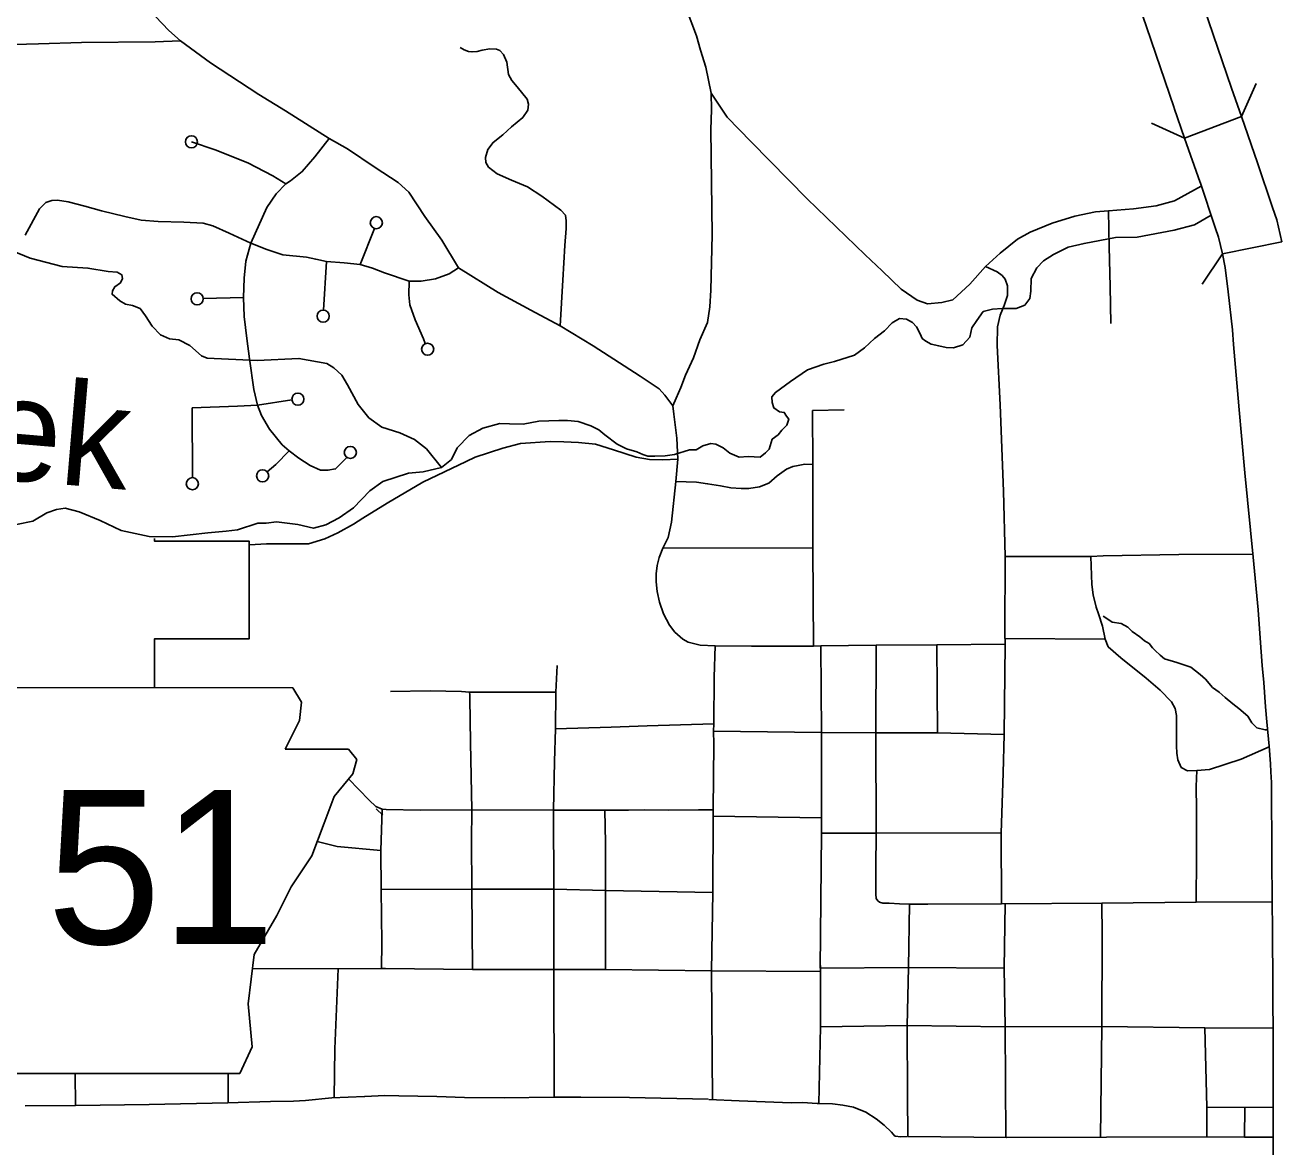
# Model space of a CAD drawing. Extents: x 813775 to 1157140, y 1757555 to 1979907.
# Drawn here: x 992071 to 1002429, y 1844842 to 1854086 of the extents above; entities that cross this region are included whole.
import ezdxf

# ---------------------------------------------------------------- set-up
doc = ezdxf.new("R2010")
doc.units = 0
for name, color, linetype in [('Level 10', 7, 'Continuous'), ('Level 15', 7, 'Continuous'), ('Level 21', 7, 'Continuous'), ('Level 33', 7, 'Continuous'), ('Level 34', 7, 'Continuous'), ('Level 35', 7, 'Continuous'), ('Level 37', 7, 'Continuous'), ('Level 7', 7, 'Continuous')]:
    doc.layers.add(name, color=color, linetype=linetype)

msp = doc.modelspace()

# ---------------------------------------------------------------- linework, layer by layer
at = {"layer": 'Level 10'}
for points in [[(992485, 1845184), (992071, 1845179)], [(993741, 1845206), (993092, 1845192), (992485, 1845184)], [(994867, 1845258), (994598, 1845245), (994381, 1845224), (994282, 1845219), (994094, 1845217), (993738, 1845206)], [(997700, 1845234), (997052, 1845249), (996650, 1845251), (996429, 1845252), (996019, 1845245), (995691, 1845249), (995463, 1845258), (995150, 1845262), (995035, 1845264), (994870, 1845258)], [(999342, 1844927), (999282, 1844926), (999246, 1844929), (999241, 1844930), (999240, 1844930), (999210, 1844962), (999152, 1845020), (999086, 1845073), (999001, 1845127), (998899, 1845169), (998809, 1845187), (998725, 1845196), (998610, 1845200), (998598, 1845200), (998479, 1845208), (998384, 1845204), (997956, 1845222), (997705, 1845233)], [(1000158, 1844920), (999349, 1844927)], [(1001810, 1844925), (1000156, 1844920)], [(1002122, 1844923), (1001813, 1844925)], [(1002358, 1844923), (1002120, 1844923)], [(1002355, 1844423), (1002358, 1844923)]]:
    msp.add_lwpolyline(points, dxfattribs=at)
at = {"layer": 'Level 15'}
for points in [[(1000184, 1857339), (1000497, 1856425), (1000688, 1855893), (1000958, 1855102), (1001112, 1854655), (1001312, 1854071)], [(1002014, 1853566), (1001785, 1854233)], [(1001312, 1854071), (1001542, 1853404)], [(1002095, 1853332), (1002014, 1853567)], [(1001627, 1853155), (1001542, 1853403)], [(1001627, 1853155), (1002095, 1853332)], [(1002227, 1852952), (1002095, 1853332)], [(1001754, 1852789), (1001627, 1853155)], [(1002429, 1852300), (1002388, 1852482), (1002351, 1852584), (1002227, 1852950)], [(1001939, 1852201), (1001907, 1852340), (1001879, 1852419), (1001754, 1852791)], [(1001939, 1852201), (1002429, 1852300)], [(1002031, 1851454), (1002021, 1851574), (1001987, 1851888), (1001961, 1852088), (1001939, 1852201)], [(1002074, 1850948), (1002031, 1851454)], [(1002191, 1849702), (1002123, 1850398), (1002074, 1850947)], [(1002358, 1845175), (1002358, 1845683), (1002350, 1846635), (1002348, 1846860), (1002347, 1847224), (1002344, 1847845), (1002339, 1847934), (1002336, 1847999), (1002323, 1848143), (1002304, 1848345), (1002295, 1848468), (1002279, 1848670), (1002266, 1848808), (1002250, 1849034), (1002233, 1849269), (1002191, 1849702)], [(1002358, 1844923), (1002358, 1845175)]]:
    msp.add_lwpolyline(points, dxfattribs=at)
at = {"layer": 'Level 21'}
for p, q in [((994348, 1848508), (994278, 1848625)), ((994331, 1848356), (994348, 1848508)), ((994213, 1848119), (994331, 1848356)), ((994737, 1848119), (994213, 1848119)), ((994805, 1848035), (994737, 1848119)), ((994771, 1847916), (994805, 1848035)), ((994619, 1847730), (994771, 1847916)), ((994534, 1847510), (994619, 1847730)), ((994433, 1847240), (994534, 1847510)), ((994264, 1846986), (994433, 1847240)), ((994145, 1846749), (994264, 1846986)), ((993959, 1846428), (994145, 1846749)), ((993908, 1846022), (993959, 1846428)), ((993942, 1845666), (993908, 1846022)), ((993841, 1845446), (993942, 1845666)), ((991709, 1845446), (993841, 1845446))]:
    msp.add_line(p, q, dxfattribs=at)
msp.add_lwpolyline([(991235, 1848627), (994278, 1848625)], dxfattribs=at)
at = {"layer": 'Level 33'}
for points in [[(996569, 1856448), (996703, 1856342), (996850, 1856191), (996988, 1855985), (997092, 1855834), (997200, 1855628), (997256, 1855469), (997295, 1855331), (997341, 1855113), (997400, 1854735), (997420, 1854587), (997462, 1854378), (997518, 1854224), (997603, 1853998), (997636, 1853880), (997681, 1853739), (997724, 1853525)], [(993350, 1853958), (993254, 1854043), (993144, 1854157), (993052, 1854296), (992920, 1854568), (992806, 1854801), (992663, 1855070), (992560, 1855249)], [(991671, 1853947), (991759, 1853940), (991888, 1853924), (992182, 1853933), (992536, 1853944), (993142, 1853949), (993350, 1853958)], [(995642, 1852085), (995506, 1852314), (995365, 1852510), (995234, 1852710), (995146, 1852789), (994956, 1852913), (994727, 1853067), (994576, 1853151), (994216, 1853380), (993997, 1853514), (993598, 1853776), (993350, 1853958)], [(997724, 1853525), (997727, 1853387), (997721, 1853227), (997734, 1852359), (997721, 1851903)], [(997724, 1853525), (997858, 1853327), (998054, 1853124), (998516, 1852655), (998993, 1852192), (999134, 1852062), (999292, 1851911), (999422, 1851820), (999508, 1851790), (999625, 1851800), (999717, 1851823), (999858, 1851951), (999985, 1852098), (1000107, 1852206), (1000251, 1852321), (1000355, 1852380), (1000535, 1852455), (1000722, 1852511), (1000892, 1852547), (1001001, 1852555), (1001206, 1852573), (1001393, 1852596), (1001543, 1852639), (1001764, 1852760)], [(994576, 1853151), (994458, 1853000), (994354, 1852879), (994259, 1852803), (994219, 1852777), (994140, 1852697), (994062, 1852584), (993931, 1852289)], [(994219, 1852777), (994111, 1852845), (993907, 1852950), (993638, 1853058), (993441, 1853125)], [(993931, 1852289), (993752, 1852372), (993619, 1852433), (993537, 1852453), (993379, 1852462), (993167, 1852467), (993026, 1852480), (992893, 1852508), (992701, 1852555), (992563, 1852594), (992425, 1852630), (992337, 1852643), (992290, 1852641), (992242, 1852625), (992188, 1852571), (992070, 1852354)], [(1001001, 1852555), (1001004, 1852259), (1001013, 1851932), (1001020, 1851626)], [(994832, 1852114), (994949, 1852411)], [(993931, 1852289), (993890, 1852142), (993876, 1852000), (993870, 1851841), (993876, 1851686), (993897, 1851503), (993919, 1851335), (993956, 1851084), (993985, 1850955)], [(993931, 1852289), (994063, 1852236), (994194, 1852193), (994389, 1852173), (994466, 1852157), (994554, 1852139), (994701, 1852128), (994832, 1852114), (994934, 1852082), (995033, 1852046), (995236, 1851976), (995334, 1851976), (995453, 1851996), (995566, 1852037), (995642, 1852085)], [(994554, 1852139), (994529, 1851736)], [(995969, 1851883), (995642, 1852085)], [(999985, 1852098), (1000083, 1852054), (1000122, 1852024), (1000148, 1851992), (1000168, 1851939), (1000168, 1851857), (1000139, 1851776), (1000106, 1851697), (1000086, 1851599), (1000083, 1851445), (1000106, 1850957), (1000135, 1850246), (1000148, 1849707)], [(995236, 1851976), (995234, 1851863), (995241, 1851782), (995286, 1851658), (995354, 1851501), (995369, 1851462)], [(997721, 1851903), (997714, 1851764), (997694, 1851636), (997632, 1851492), (997580, 1851345), (997514, 1851201), (997475, 1851099), (997436, 1851011), (997410, 1850948)], [(993870, 1851841), (993538, 1851832)], [(997410, 1850948), (997344, 1851037), (997295, 1851089), (997141, 1851194), (996752, 1851443), (996480, 1851607), (996238, 1851738), (995969, 1851883)], [(993985, 1850955), (994270, 1850997)], [(993985, 1850955), (993820, 1850945), (993447, 1850931)], [(993447, 1850931), (993449, 1850357)], [(993985, 1850955), (994019, 1850870), (994086, 1850757), (994188, 1850628), (994247, 1850578), (994326, 1850517), (994419, 1850458), (994505, 1850418), (994566, 1850418), (994629, 1850429), (994723, 1850523)], [(997327, 1849775), (997370, 1849863), (997397, 1849991), (997433, 1850325), (997449, 1850509), (997442, 1850681), (997416, 1850880), (997410, 1850948)], [(998564, 1850466), (998561, 1850909), (998821, 1850915)], [(997449, 1850509), (997327, 1850504), (997218, 1850506), (997107, 1850526), (996920, 1850585), (996771, 1850633), (996631, 1850648), (996511, 1850653), (996398, 1850655), (996154, 1850639), (996007, 1850599), (995779, 1850525), (995705, 1850491)], [(994247, 1850578), (994136, 1850465), (994066, 1850405)], [(995705, 1850491), (995348, 1850321), (995054, 1850147), (994855, 1850023), (994776, 1849975), (994649, 1849903), (994541, 1849853), (994407, 1849812), (994061, 1849812), (993921, 1849803)], [(997433, 1850325), (997605, 1850319), (997695, 1850307), (997801, 1850289), (997887, 1850274), (997973, 1850267), (998036, 1850267), (998124, 1850280), (998199, 1850312), (998269, 1850371), (998346, 1850427), (998398, 1850450), (998441, 1850457), (998497, 1850468), (998564, 1850466)], [(998568, 1848969), (998564, 1849778), (998564, 1850466)], [(997327, 1849775), (997297, 1849699), (997280, 1849632), (997272, 1849564), (997271, 1849499), (997279, 1849419), (997299, 1849331), (997333, 1849236), (997382, 1849142), (997426, 1849083), (997490, 1849025), (997534, 1849000), (997633, 1848977), (997757, 1848972)], [(998564, 1849778), (997327, 1849775)], [(1000148, 1849707), (1000855, 1849707), (1000956, 1849713), (1001579, 1849723), (1002188, 1849726)], [(1000148, 1849707), (1000144, 1849075), (1000148, 1848984), (1000141, 1848239), (1000131, 1847923), (1000115, 1847429), (1000117, 1846844)], [(1000855, 1849707), (1000863, 1849477), (1000872, 1849391), (1000897, 1849289), (1000917, 1849235), (1000951, 1849133), (1000973, 1849027), (1000998, 1848963), (1001102, 1848871), (1001310, 1848705), (1001426, 1848606), (1001520, 1848509), (1001548, 1848454), (1001561, 1848398)], [(1000146, 1849031), (1000973, 1849027)], [(997744, 1848268), (997746, 1848328), (997750, 1848713), (997757, 1848972)], [(998629, 1848970), (998568, 1848969), (998057, 1848969), (997757, 1848972)], [(999585, 1848980), (999084, 1848977), (998629, 1848970)], [(998633, 1848256), (998629, 1848970)], [(999081, 1848254), (999084, 1848977)], [(999585, 1848980), (1000148, 1848984)], [(999591, 1848254), (999585, 1848980)], [(996426, 1847618), (996434, 1848017), (996442, 1848288), (996445, 1848590), (996455, 1848809)], [(995758, 1846304), (995753, 1846965), (995749, 1847361), (995751, 1847619), (995740, 1848174), (995735, 1848540), (995735, 1848568), (995733, 1848588), (995667, 1848594), (995410, 1848599), (995082, 1848596)], [(995733, 1848588), (996445, 1848590)], [(1001561, 1848398), (1001561, 1848148), (1001563, 1848087)], [(996442, 1848288), (996902, 1848302), (997198, 1848313), (997746, 1848328)], [(997741, 1847567), (997740, 1847619), (997747, 1848164), (997744, 1848268)], [(998633, 1848256), (997744, 1848268)], [(999081, 1848254), (998633, 1848256)], [(998633, 1848256), (998633, 1847553)], [(999086, 1847426), (999081, 1848254)], [(1000141, 1848239), (999591, 1848254), (999081, 1848254)], [(1001563, 1848087), (1001570, 1848032), (1001599, 1847969), (1001651, 1847942), (1001728, 1847945), (1001832, 1847953), (1002094, 1848037), (1002324, 1848139)], [(995751, 1847619), (995330, 1847617), (995046, 1847621), (995012, 1847624), (994962, 1847648), (994906, 1847698), (994737, 1847874)], [(1001723, 1846859), (1001726, 1847233), (1001726, 1847622), (1001723, 1847812), (1001728, 1847945)], [(995018, 1847575), (994965, 1847629)], [(995012, 1847624), (995003, 1847283), (995005, 1846962), (995010, 1846523), (995007, 1846311), (995041, 1846312)], [(995751, 1847619), (996426, 1847618)], [(997740, 1847619), (997620, 1847619), (997377, 1847617), (997178, 1847619), (997043, 1847618), (996848, 1847617), (996426, 1847618)], [(996429, 1846303), (996427, 1846965), (996426, 1847618)], [(996854, 1846955), (996855, 1847347), (996848, 1847617)], [(997739, 1846939), (997741, 1847567)], [(998633, 1847553), (997741, 1847567)], [(998633, 1847553), (998633, 1847428), (998998, 1847428), (999086, 1847426)], [(994478, 1847359), (994643, 1847317), (995003, 1847283)], [(998633, 1847428), (998624, 1846315)], [(999360, 1846843), (999276, 1846845), (999192, 1846849), (999140, 1846850), (999111, 1846859), (999099, 1846870), (999086, 1846888), (999082, 1846924), (999081, 1846978), (999082, 1847138), (999086, 1847426)], [(1000115, 1847429), (999086, 1847426)], [(995005, 1846962), (995753, 1846965), (996427, 1846965), (996854, 1846955), (997739, 1846939)], [(996853, 1846304), (996854, 1846955)], [(997727, 1846293), (997739, 1846939)], [(999360, 1846843), (999350, 1846320), (999341, 1845841), (999343, 1845265), (999345, 1844927)], [(1000117, 1846844), (999512, 1846843), (999360, 1846843)], [(1000117, 1846844), (1000945, 1846851)], [(1000148, 1845830), (1000140, 1846314), (1000147, 1846844)], [(1002348, 1846861), (1001723, 1846859), (1000945, 1846851)], [(1000945, 1845833), (1000947, 1846590), (1000945, 1846851)], [(993945, 1846312), (994650, 1846310), (995041, 1846312), (995758, 1846304), (996429, 1846303)], [(994619, 1845246), (994623, 1845649), (994650, 1846310)], [(996429, 1846303), (996853, 1846304), (997727, 1846293)], [(996431, 1845252), (996429, 1846303)], [(999350, 1846320), (998624, 1846315)], [(998625, 1846338), (998625, 1846288)], [(1000140, 1846314), (999350, 1846320)], [(997727, 1846293), (998625, 1846288)], [(997727, 1846293), (997735, 1845232)], [(998625, 1846288), (998625, 1845830), (998613, 1845199)], [(998625, 1845830), (999341, 1845841)], [(999341, 1845841), (1000148, 1845830), (1000945, 1845833)], [(1000148, 1845830), (1000154, 1844920)], [(1000945, 1845833), (1000933, 1844923)], [(1000945, 1845833), (1001795, 1845822), (1002357, 1845820)], [(1001811, 1845168), (1001795, 1845822)], [(992485, 1845184), (992482, 1845446)], [(993745, 1845206), (993744, 1845446)], [(1001811, 1844925), (1001811, 1845168)], [(1001811, 1845168), (1002122, 1845166)], [(1002122, 1845166), (1002121, 1844923)], [(1002122, 1845166), (1002358, 1845170)]]:
    msp.add_lwpolyline(points, dxfattribs=at)
for centre in [(993441, 1853125), (994965, 1852458), (993488, 1851831), (994527, 1851687), (995388, 1851415), (994319, 1851004), (994751, 1850565), (993449, 1850307), (994028, 1850372)]:
    msp.add_circle(centre, 50, dxfattribs=at)
at = {"layer": 'Level 34'}
msp.add_lwpolyline([(996480, 1851607), (996503, 1851985), (996519, 1852270), (996530, 1852409), (996530, 1852473), (996523, 1852520), (996485, 1852562), (996329, 1852676), (996212, 1852753), (996080, 1852808), (995962, 1852862), (995891, 1852917), (995867, 1852955), (995864, 1852995), (995884, 1853062), (995927, 1853120), (996007, 1853183), (996080, 1853247), (996174, 1853325), (996214, 1853385), (996218, 1853434), (996207, 1853477), (996127, 1853578), (996082, 1853631), (996054, 1853680), (996040, 1853780), (996013, 1853843), (995982, 1853876), (995956, 1853887), (995902, 1853892), (995838, 1853881), (995795, 1853870), (995755, 1853865), (995726, 1853870), (995689, 1853883), (995657, 1853901)], dxfattribs=at)
at = {"layer": 'Level 35'}
for points in [[(1001845, 1852519), (1001708, 1852441), (1001541, 1852396)], [(995502, 1850440), (995379, 1850594), (995280, 1850672), (995158, 1850725), (995010, 1850773), (994903, 1850850), (994816, 1850959), (994728, 1851121), (994680, 1851201), (994616, 1851262), (994558, 1851299), (994327, 1851339), (993984, 1851323), (993570, 1851341), (993523, 1851361), (993427, 1851446), (993337, 1851494), (993260, 1851502), (993186, 1851534), (993119, 1851606), (993064, 1851691), (993018, 1851750), (992955, 1851776), (992899, 1851787), (992851, 1851813), (992787, 1851869), (992790, 1851896), (992811, 1851930), (992856, 1851962), (992872, 1851997), (992867, 1852029), (992830, 1852050), (992755, 1852055), (992588, 1852084), (992376, 1852098), (992113, 1852167), (991648, 1852356)], [(1001541, 1852396), (1001236, 1852340), (1001058, 1852335), (1000798, 1852287), (1000668, 1852255), (1000546, 1852197), (1000463, 1852144), (1000410, 1852085), (1000362, 1851998)], [(1000362, 1851998), (1000360, 1851893), (1000350, 1851834), (1000310, 1851778), (1000238, 1851752), (1000124, 1851752), (1000044, 1851746), (999967, 1851725), (999914, 1851653), (999874, 1851592), (999858, 1851515), (999800, 1851451), (999723, 1851427), (999662, 1851430), (999601, 1851443), (999537, 1851457), (999494, 1851483), (999463, 1851504), (999447, 1851542), (999417, 1851600), (999383, 1851635), (999335, 1851664), (999277, 1851669), (999218, 1851632), (999154, 1851568), (999072, 1851504)], [(999072, 1851504), (998988, 1851426), (998906, 1851365), (998741, 1851314), (998653, 1851293), (998518, 1851245), (998380, 1851149), (998255, 1851059), (998226, 1851024), (998228, 1850977), (998242, 1850931), (998287, 1850899)], [(998287, 1850899), (998327, 1850894), (998345, 1850865), (998364, 1850838), (998348, 1850790), (998308, 1850748), (998276, 1850711), (998228, 1850674), (998202, 1850591), (998173, 1850562), (998130, 1850525), (998029, 1850530), (997955, 1850527), (997880, 1850559), (997825, 1850604), (997764, 1850634), (997721, 1850639), (997655, 1850618), (997602, 1850586), (997546, 1850586), (997424, 1850549), (997345, 1850538), (997261, 1850535), (997202, 1850535), (997162, 1850547), (997112, 1850569)], [(997112, 1850569), (997026, 1850594), (996949, 1850634), (996848, 1850711), (996798, 1850751), (996734, 1850785), (996630, 1850820), (996540, 1850828), (996468, 1850828), (996304, 1850822), (996176, 1850798), (996062, 1850801), (995982, 1850804), (995844, 1850764), (995730, 1850703), (995632, 1850602), (995584, 1850506), (995502, 1850440)], [(995502, 1850440), (995351, 1850406), (995229, 1850395), (995019, 1850326), (994913, 1850247), (994777, 1850108), (994660, 1850026), (994549, 1849968), (994448, 1849941), (994318, 1849970), (994142, 1849994), (994057, 1849983), (993988, 1849981), (993821, 1849926), (993728, 1849915), (993577, 1849901)], [(992401, 1850106), (992330, 1850095), (992250, 1850066), (992133, 1849997), (992000, 1849970), (991939, 1849983), (991820, 1850045), (991730, 1850066), (991637, 1850074), (991544, 1850069), (991440, 1850026), (991323, 1849970), (991246, 1849970), (991116, 1849991), (991028, 1850045), (990967, 1850100), (990930, 1850135), (990858, 1850146), (990784, 1850146)], [(993577, 1849901), (993285, 1849869), (993094, 1849872), (992863, 1849922), (992690, 1850005), (992515, 1850074), (992401, 1850106)], [(1001334, 1848989), (1001297, 1849013), (1001257, 1849045), (1001196, 1849088), (1001159, 1849125), (1001103, 1849154), (1001029, 1849167), (1000994, 1849191), (1000955, 1849215)], [(1002149, 1848391), (1002073, 1848455), (1002025, 1848492), (1001961, 1848545), (1001911, 1848590), (1001858, 1848628), (1001799, 1848697), (1001754, 1848734), (1001677, 1848795), (1001563, 1848835), (1001462, 1848864), (1001425, 1848894), (1001385, 1848933), (1001361, 1848955), (1001334, 1848989)], [(1002310, 1848279), (1002290, 1848280), (1002221, 1848296), (1002181, 1848336), (1002149, 1848391)]]:
    msp.add_lwpolyline(points, dxfattribs=at)
at = {"layer": 'Level 37'}
for points in [[(1002218, 1853606), (1002095, 1853333)], [(1001627, 1853155), (1001354, 1853278)], [(1001773, 1851951), (1001939, 1852201)]]:
    msp.add_lwpolyline(points, dxfattribs=at)
at = {"layer": 'Level 7'}
msp.add_lwpolyline([(993138, 1849856), (993138, 1849833), (993918, 1849833), (993918, 1849029), (993138, 1849029), (993138, 1848630)], dxfattribs=at)

# ---------------------------------------------------------------- texts
at = {"layer": 'Level 21'}
msp.add_text('51', height=1267.2, dxfattribs=at).set_placement((992249, 1846515))
at = {"layer": 'Level 35'}
msp.add_text('Creek', height=844.8, rotation=355.1369, dxfattribs=at).set_placement((989899, 1850512))

doc.saveas('drawing.dxf')
